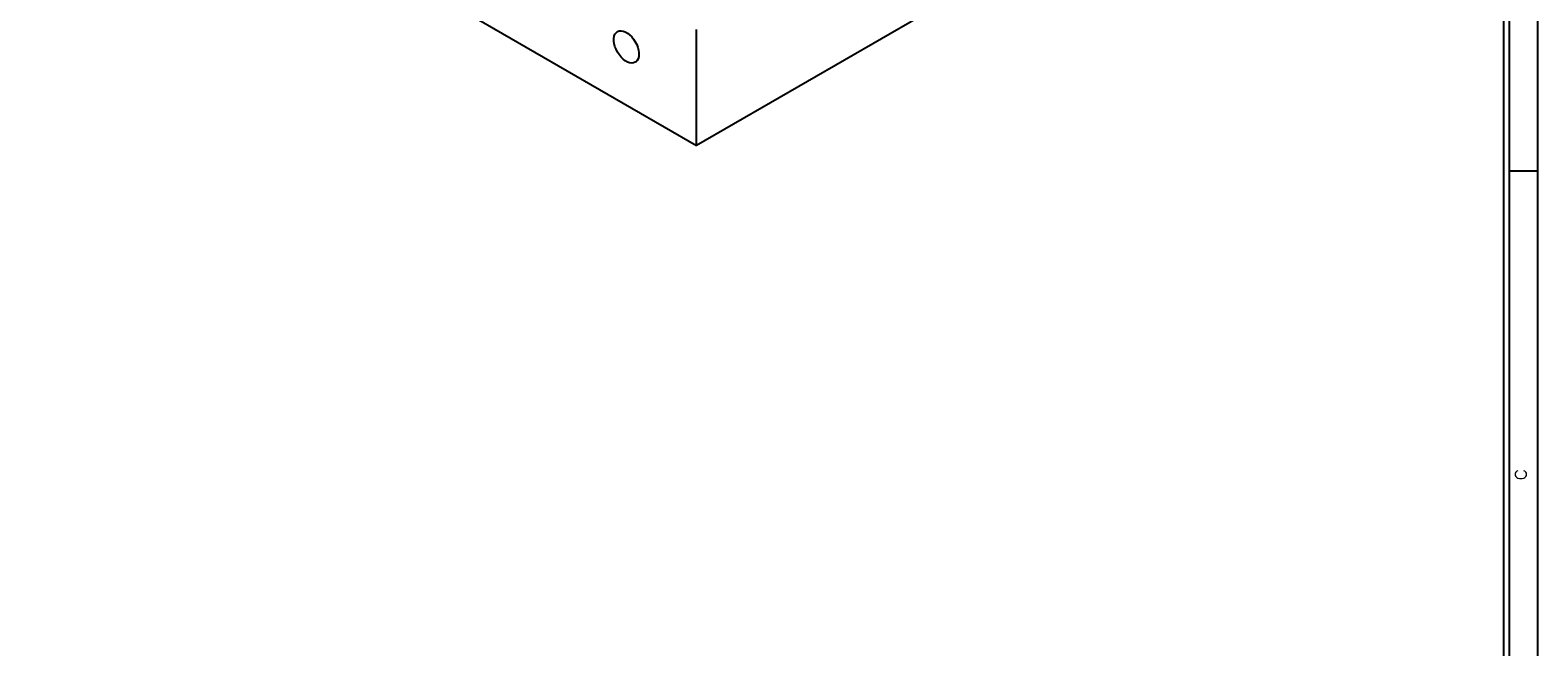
# Model space of a CAD drawing. Header units: inches. Extents: x 3 to 351, y 4 to 271.
# Tile 450 of 530: x 234.02 to 247.3, y 174.01 to 179.44. Entities that reach past the tile are written whole.
import ezdxf
from ezdxf.enums import TextEntityAlignment as Align

# ---------------------------------------------------------------- set-up
doc = ezdxf.new("R2010")
doc.units = ezdxf.units.IN
doc.header["$LTSCALE"] = 0.5
doc.header["$MEASUREMENT"] = 0
doc.layers.add('PLOTVIEW1', color=7, linetype='Continuous')
doc.layers.add('STR_1', color=7, linetype='Continuous')
doc.styles.add('VERO5-RomanD', font='romand__.ttf')

msp = doc.modelspace()

# ---------------------------------------------------------------- linework, layer by layer
at = {"layer": 'PLOTVIEW1', "color": 97, "linetype": 'Continuous'}
for p, q in [((247.002, 155.198), (247.002, 189.198)), ((247.052, 155.198), (247.052, 189.198)), ((247.302, 155.198), (247.302, 189.198)), ((247.302, 178.198), (247.052, 178.198))]:
    msp.add_line(p, q, dxfattribs=at)
at = {"layer": 'STR_1', "color": 190, "linetype": 'Continuous'}
for p, q in [((230.384, 183.917), (239.894, 178.426)), ((246.612, 182.305), (239.894, 178.426)), ((239.166, 179.369), (239.169, 179.389)), ((239.169, 179.389), (239.175, 179.406)), ((239.175, 179.406), (239.185, 179.419)), ((239.185, 179.419), (239.197, 179.429)), ((239.197, 179.429), (239.212, 179.435)), ((239.212, 179.435), (239.229, 179.437)), ((239.229, 179.437), (239.247, 179.434)), ((239.247, 179.434), (239.266, 179.427)), ((239.266, 179.427), (239.285, 179.416)), ((239.285, 179.416), (239.304, 179.401)), ((239.304, 179.401), (239.322, 179.383)), ((239.322, 179.383), (239.339, 179.362)), ((239.894, 178.426), (239.894, 179.447)), ((239.166, 179.346), (239.166, 179.369)), ((239.169, 179.323), (239.166, 179.346)), ((239.175, 179.298), (239.169, 179.323)), ((239.185, 179.273), (239.175, 179.298)), ((239.197, 179.249), (239.185, 179.273)), ((239.212, 179.226), (239.197, 179.249)), ((239.339, 179.362), (239.354, 179.339)), ((239.354, 179.339), (239.366, 179.315)), ((239.366, 179.315), (239.376, 179.29)), ((239.376, 179.29), (239.382, 179.265)), ((239.382, 179.265), (239.386, 179.242)), ((239.386, 179.242), (239.386, 179.23)), ((239.229, 179.205), (239.212, 179.226)), ((239.247, 179.187), (239.229, 179.205)), ((239.266, 179.172), (239.247, 179.187)), ((239.285, 179.161), (239.266, 179.172)), ((239.304, 179.154), (239.285, 179.161)), ((239.322, 179.151), (239.304, 179.154)), ((239.339, 179.153), (239.322, 179.151)), ((239.354, 179.159), (239.339, 179.153)), ((239.36, 179.163), (239.354, 179.159)), ((239.371, 179.175), (239.36, 179.163)), ((239.379, 179.19), (239.371, 179.175)), ((239.384, 179.209), (239.379, 179.19)), ((239.386, 179.23), (239.384, 179.209))]:
    msp.add_line(p, q, dxfattribs=at)

# ---------------------------------------------------------------- texts
at = {"layer": 'PLOTVIEW1', "color": 56, "linetype": 'Continuous', "style": 'VERO5-RomanD', "width": 1.001727}
msp.add_text('C', height=0.1, rotation=90, dxfattribs=at).set_placement((247.202, 175.476), (247.202, 175.574), align=Align.FIT)

doc.saveas('drawing.dxf')
